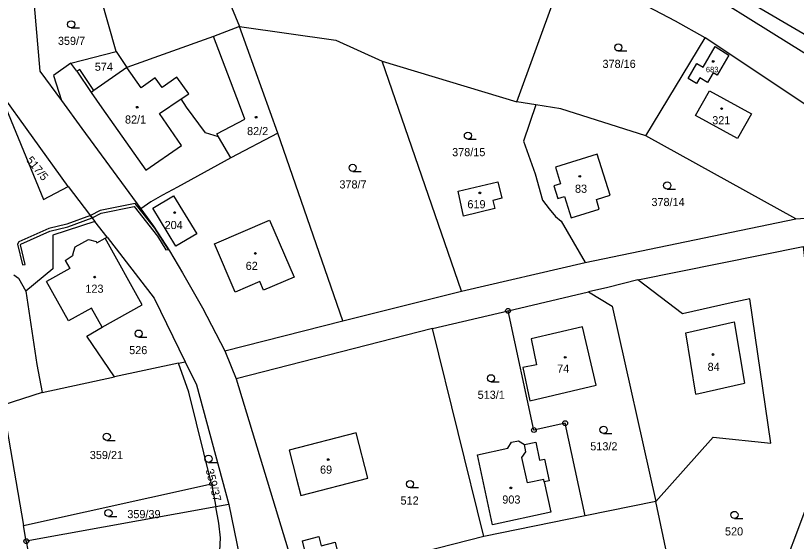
# Model space of a CAD drawing. Extents: x -725728 to -720881, y -1068679 to -1063504.
# Drawn here: x -723846.7 to -723683.2, y -1067023.6 to -1066913.6 of the extents above; entities that cross this region are included whole.
import ezdxf

# ---------------------------------------------------------------- set-up
doc = ezdxf.new("R2010")
doc.units = 0
for name, color, linetype in [('Hranice parcel', 7, 'Continuous'), ('Parcelní čísla', 7, 'Continuous'), ('Vnitřní kresba', 7, 'Continuous'), ('Věcná břemena k části', 7, 'Continuous'), ('Značky bodu BP', 7, 'Continuous'), ('Značky budov', 7, 'Continuous'), ('Značky kultur', 7, 'Continuous')]:
    doc.layers.add(name, color=color, linetype=linetype)

# ---------------------------------------------------------------- blocks, each defined once
blk = doc.blocks.new('4.02_3')
at = {"layer": 'Značky budov'}
blk.add_circle((-0.001, 0), 0.0175, dxfattribs=at)
blk = doc.blocks.new('4.02_4')
at = {"layer": 'Značky budov'}
blk.add_circle((-0.001, 0), 0.0175, dxfattribs=at)
blk = doc.blocks.new('3.04_2')
at = {"layer": 'Značky kultur'}
blk.add_line((0.001, 0), (0.176, 0), dxfattribs=at)
blk.add_circle((0.001, 0.075), 0.075, dxfattribs=at)
blk = doc.blocks.new('3.04_3')
at = {"layer": 'Značky kultur'}
blk.add_line((0.001, 0), (0.176, 0), dxfattribs=at)
blk.add_circle((0.001, 0.075), 0.075, dxfattribs=at)
blk = doc.blocks.new('1.05_2')
at = {"layer": 'Značky bodu BP'}
for radius in [0.05, 0.00303]:
    blk.add_circle((0, 0), radius, dxfattribs=at)
blk = doc.blocks.new('1.05_1')
at = {"layer": 'Značky bodu BP'}
for radius in [0.05, 0.00303]:
    blk.add_circle((0, 0), radius, dxfattribs=at)

msp = doc.modelspace()

# ---------------------------------------------------------------- linework, layer by layer
at = {"layer": 'Hranice parcel'}
for p, q in [((-723808.62, -1066894.3), (-723799.78, -1066915.85)), ((-723741.76, -1066931.62), (-723731.76, -1066904.24)), ((-723670.85, -1066923.75), (-723705.39, -1066903.57)), ((-723825.61, -1066921.06), (-723829.45, -1066907.57)), ((-723791.76, -1066938.2), (-723799.78, -1066915.85)), ((-723714.74, -1066938.77), (-723702.29, -1066918.22)), ((-723835.14, -1066923.52), (-723825.61, -1066921.06)), ((-723825.61, -1066921.06), (-723823.39, -1066924.42)), ((-723769.9, -1066923.14), (-723741.76, -1066931.62)), ((-723753.33, -1066971.23), (-723769.9, -1066923.14)), ((-723835.69, -1066949.34), (-723850.42, -1066929)), ((-723737.77, -1066932.27), (-723741.76, -1066931.62)), ((-723791.76, -1066938.2), (-723801.63, -1066943.37)), ((-723778.16, -1066977.49), (-723791.76, -1066938.2)), ((-723683.32, -1066956.13), (-723714.74, -1066938.77)), ((-723835.69, -1066949.34), (-723830.06, -1066956.65)), ((-723683.32, -1066956.13), (-723666.38, -1066954.86)), ((-723827.51, -1066959.96), (-723830.06, -1066956.65)), ((-723727.41, -1066965.28), (-723683.32, -1066956.13)), ((-723716.41, -1066968.87), (-723681.77, -1066961.89)), ((-723753.33, -1066971.23), (-723727.41, -1066965.28)), ((-723778.16, -1066977.49), (-723753.33, -1066971.23)), ((-723743.58, -1066975.38), (-723726.7, -1066971.43)), ((-723759.36, -1066979.07), (-723743.58, -1066975.38)), ((-723802.89, -1066983.72), (-723778.16, -1066977.49)), ((-723759.36, -1066979.07), (-723800.5, -1066989.58)), ((-723748.64, -1067022.64), (-723759.36, -1066979.07)), ((-723812.57, -1066986.34), (-723811.18, -1066986.04)), ((-723812.57, -1066986.34), (-723825.94, -1066989.21)), ((-723810.39, -1066992.39), (-723812.57, -1066986.34)), ((-723841.1, -1066992.46), (-723825.94, -1066989.21)), ((-723800.5, -1066989.58), (-723787.47, -1067032.44)), ((-723841.1, -1066992.46), (-723849.33, -1066995.12)), ((-723805.67, -1067011.62), (-723810.39, -1066992.39)), ((-723849.33, -1066995.12), (-723845, -1067020.29)), ((-723845, -1067020.29), (-723805.67, -1067011.62)), ((-723805.67, -1067011.62), (-723804.75, -1067016.43)), ((-723712.63, -1067015.3), (-723727.44, -1067018.32)), ((-723706.12, -1067045.67), (-723712.63, -1067015.3)), ((-723804.75, -1067016.43), (-723844.43, -1067023.6)), ((-723802.02, -1067015.94), (-723804.75, -1067016.43)), ((-723804.11, -1067019.8), (-723804.75, -1067016.43)), ((-723727.44, -1067018.32), (-723748.64, -1067022.64)), ((-723844.43, -1067023.6), (-723845, -1067020.29)), ((-723844.43, -1067023.6), (-723840.08, -1067048.83)), ((-723748.64, -1067022.64), (-723787.47, -1067032.44))]:
    msp.add_line(p, q, dxfattribs=at)
for points in [[(-723777.46, -1066837.1), (-723764.73, -1066867.3), (-723761.23, -1066873.57), (-723754.27, -1066878.39), (-723753.2, -1066879.22), (-723746.25, -1066884.93), (-723739.98, -1066889.04), (-723734.84, -1066892.14), (-723731.55, -1066893.76), (-723715.57, -1066901.25), (-723706.63, -1066905.7), (-723684.27, -1066919.67), (-723678.75, -1066923.12), (-723670.82, -1066928.35), (-723648.47, -1066945.13), (-723643.77, -1066949.29), (-723621.72, -1066990.67)], [(-723843.47, -1066903.29), (-723841.59, -1066925.23), (-723837.09, -1066931.36)], [(-723702.29, -1066918.22), (-723708.5, -1066914.76), (-723718.9, -1066909.21), (-723731.76, -1066904.24)], [(-723799.78, -1066915.85), (-723805.27, -1066917.97), (-723823.39, -1066924.42)], [(-723799.78, -1066915.85), (-723779.65, -1066918.71), (-723769.9, -1066923.14)], [(-723651.05, -1066955.73), (-723657.46, -1066948.42), (-723667.22, -1066941.63), (-723702.29, -1066918.22)], [(-723699.8, -1066926.08), (-723700.66, -1066925.58), (-723701.82, -1066927.56), (-723703.46, -1066926.6), (-723704.13, -1066927.77), (-723705.86, -1066926.76), (-723704.02, -1066923.62), (-723702.73, -1066924.37), (-723700.2, -1066920.03), (-723697.35, -1066921.86), (-723699.8, -1066926.08)], [(-723835.14, -1066923.52), (-723838.75, -1066926.15), (-723837.09, -1066931.36)], [(-723823.39, -1066924.42), (-723830.28, -1066929.23), (-723833.25, -1066924.85), (-723833.85, -1066925.24), (-723835.14, -1066923.52)], [(-723801.63, -1066943.37), (-723804.21, -1066938.95), (-723806.94, -1066938.1), (-723810.88, -1066932.72), (-723812, -1066931.01), (-723810.43, -1066929.95), (-723812.89, -1066926.5), (-723815.98, -1066928.64), (-723817.43, -1066926.64), (-723820.35, -1066928.73), (-723823.39, -1066924.42)], [(-723850.42, -1066929), (-723840.84, -1066952.08), (-723835.69, -1066949.34)], [(-723704.31, -1066934.52), (-723701.42, -1066929.3), (-723692.64, -1066934.17), (-723695.53, -1066939.33), (-723704.31, -1066934.52)], [(-723837.09, -1066931.36), (-723832.79, -1066937.22), (-723820.48, -1066954)], [(-723737.77, -1066932.27), (-723740.36, -1066939.89), (-723737.91, -1066946.67), (-723736.39, -1066952.24), (-723734.97, -1066954.06), (-723733.65, -1066955.6), (-723732.49, -1066956.6), (-723727.41, -1066965.28)], [(-723714.74, -1066938.77), (-723732.54, -1066933.12), (-723737.77, -1066932.27)], [(-723801.63, -1066943.37), (-723812.8, -1066949.48), (-723815.94, -1066951.2), (-723818.34, -1066952.53), (-723820.48, -1066954)], [(-723734.02, -1066949.22), (-723733.18, -1066951.89), (-723731.75, -1066951.45), (-723730.34, -1066955.93), (-723724.53, -1066954.11), (-723725.06, -1066952.07), (-723722.2, -1066951.17), (-723724.89, -1066942.59), (-723733.67, -1066945.34), (-723732.59, -1066948.77), (-723734.02, -1066949.22)], [(-723752.89, -1066955.53), (-723754.01, -1066950.32), (-723745.68, -1066948.38), (-723744.88, -1066951.82), (-723746.75, -1066952.25), (-723746.35, -1066953.99), (-723752.89, -1066955.53)], [(-723817.97, -1066953.88), (-723813.6, -1066951.29), (-723808.74, -1066959.28), (-723813.11, -1066961.87), (-723817.97, -1066953.88)], [(-723820.48, -1066954), (-723817.82, -1066957.63), (-723814.43, -1066962.85), (-723811.7, -1066967.43), (-723807.56, -1066974.73), (-723802.89, -1066983.72)], [(-723830.06, -1066956.65), (-723838.87, -1066959.52), (-723838.87, -1066966.57), (-723844.52, -1066971.28)], [(-723825.94, -1066989.21), (-723831.74, -1066980.65), (-723828.55, -1066978.83), (-723820.14, -1066974.13), (-723827.92, -1066960.19), (-723827.51, -1066959.96)], [(-723827.51, -1066959.96), (-723817.66, -1066972.74), (-723811.18, -1066986.04)], [(-723681.77, -1066961.89), (-723676.97, -1067005.41), (-723691.15, -1067043.09)], [(-723847.03, -1066967.84), (-723846.06, -1066968.51), (-723844.52, -1066971.28)], [(-723716.41, -1066968.87), (-723722.67, -1066970.48), (-723726.7, -1066971.43)], [(-723712.63, -1067015.3), (-723700.65, -1067001.81), (-723688.55, -1067003.11), (-723692.99, -1066972.84), (-723696.9, -1066973.72), (-723707.04, -1066976), (-723716.41, -1066968.87)], [(-723844.52, -1066971.28), (-723842.19, -1066986.64), (-723841.1, -1066992.46)], [(-723726.7, -1066971.43), (-723721.8, -1066974.38), (-723712.63, -1067015.3)], [(-723727.44, -1067018.32), (-723731.62, -1066998.9), (-723738.17, -1067000.33), (-723743.58, -1066975.38)], [(-723727.97, -1066978.7), (-723738.76, -1066981.23), (-723737.62, -1066986.65), (-723740.51, -1066987.26), (-723739.04, -1066994.23), (-723725.1, -1066990.96), (-723727.97, -1066978.7)], [(-723802.89, -1066983.72), (-723802.73, -1066984.12), (-723800.5, -1066989.58)], [(-723811.18, -1066986.04), (-723808.79, -1066990.84), (-723802.02, -1067015.94)], [(-723775.37, -1067000.92), (-723789.41, -1067004.53), (-723787.88, -1067010.57), (-723786.99, -1067014.03), (-723772.93, -1067010.42), (-723775.37, -1067000.92)], [(-723735.97, -1067006.46), (-723734.99, -1067010.97), (-723736.01, -1067011.2), (-723734.59, -1067017.53), (-723746.84, -1067020.18), (-723749.97, -1067005.49), (-723743.65, -1067004.14), (-723742.83, -1067002.89), (-723741.38, -1067002.57), (-723740.16, -1067003.38), (-723737.78, -1067002.89), (-723736.98, -1067006.64), (-723735.97, -1067006.46)], [(-723802.02, -1067015.94), (-723799.77, -1067026.78), (-723800.89, -1067033.97), (-723806.11, -1067041.87)], [(-723805.79, -1067034.69), (-723804.79, -1067030.91), (-723804.01, -1067026.98), (-723803.77, -1067022.93), (-723804.11, -1067019.8)], [(-723784.76, -1067030.93), (-723786.63, -1067023.51), (-723783.19, -1067022.64), (-723782.71, -1067024.55), (-723779.8, -1067023.82), (-723778.41, -1067029.33), (-723784.76, -1067030.93)]]:
    msp.add_lwpolyline(points, dxfattribs=at)
at = {"layer": 'Vnitřní kresba'}
for p, q in [((-723799.79, -1066932.27), (-723805.27, -1066917.97)), ((-723833.85, -1066925.24), (-723830.85, -1066929.69)), ((-723830.28, -1066929.23), (-723830.85, -1066929.69)), ((-723830.85, -1066929.69), (-723828.62, -1066932.86)), ((-723816.54, -1066934.08), (-723812, -1066931.01)), ((-723828.62, -1066932.86), (-723819.42, -1066945.96)), ((-723798.67, -1066935.25), (-723799.79, -1066932.27)), ((-723811.97, -1066940.8), (-723816.54, -1066934.08)), ((-723804.51, -1066938.36), (-723798.67, -1066935.25)), ((-723804.21, -1066938.95), (-723804.51, -1066938.36)), ((-723819.42, -1066945.96), (-723811.97, -1066940.8)), ((-723805.05, -1066961.38), (-723793.49, -1066956.38)), ((-723793.49, -1066956.38), (-723788.33, -1066968.31)), ((-723834.2, -1066962), (-723831.43, -1066960.47)), ((-723831.43, -1066960.47), (-723829.79, -1066960.9)), ((-723829.79, -1066960.9), (-723829.65, -1066961.16)), ((-723829.65, -1066961.16), (-723827.92, -1066960.19)), ((-723800.68, -1066971.47), (-723805.05, -1066961.38)), ((-723834.68, -1066963.62), (-723834.2, -1066962)), ((-723836.26, -1066964.85), (-723834.6, -1066963.73)), ((-723836.26, -1066964.85), (-723835.33, -1066966.53)), ((-723834.6, -1066963.73), (-723834.68, -1066963.62)), ((-723835.33, -1066966.53), (-723840.2, -1066969.21)), ((-723835.58, -1066977.49), (-723840.2, -1066969.21)), ((-723795.55, -1066969.25), (-723800.68, -1066971.47)), ((-723794.75, -1066971.08), (-723795.55, -1066969.25)), ((-723788.33, -1066968.31), (-723794.75, -1066971.08)), ((-723830.79, -1066974.82), (-723835.58, -1066977.49)), ((-723828.55, -1066978.83), (-723830.79, -1066974.82)), ((-723706.38, -1066979.95), (-723696.23, -1066977.67)), ((-723696.23, -1066977.67), (-723694.05, -1066990.51)), ((-723704.27, -1066992.81), (-723706.38, -1066979.95)), ((-723704.27, -1066992.81), (-723694.05, -1066990.51)), ((-723739.84, -1067004.86), (-723740.16, -1067003.38)), ((-723740.68, -1067006.09), (-723739.84, -1067004.86)), ((-723739.51, -1067011.41), (-723740.68, -1067006.09)), ((-723736.09, -1067010.69), (-723739.51, -1067011.41)), ((-723736.01, -1067011.2), (-723736.09, -1067010.69))]:
    msp.add_line(p, q, dxfattribs=at)
at = {"layer": 'Věcná břemena k části'}
for points in [[(-723830.64, -1066955.9), (-723828.74, -1066954.94), (-723821.86, -1066953.53), (-723816.98, -1066959.78), (-723815.23, -1066962.59), (-723814.65, -1066962.51), (-723817.53, -1066958.08), (-723821.61, -1066952.88), (-723828.93, -1066954.36), (-723831.02, -1066955.4)], [(-723844.65, -1066965.66), (-723845.66, -1066961.55), (-723845.58, -1066961.41), (-723839.5, -1066958.73), (-723835.76, -1066957.79), (-723830.64, -1066955.9), (-723831.02, -1066955.4), (-723835.94, -1066957.22), (-723839.7, -1066958.16), (-723845.99, -1066960.94), (-723846.3, -1066961.45), (-723845.23, -1066965.78)]]:
    msp.add_lwpolyline(points, close=True, dxfattribs=at)

# ---------------------------------------------------------------- block references
at = {"layer": 'Značky bodu BP', "xscale": 10, "yscale": 10}
for name, p in [('1.05_2', (-723743.58, -1066975.38)), ('1.05_2', (-723731.62, -1066998.9)), ('1.05_1', (-723738.17, -1067000.33)), ('1.05_1', (-723844.43, -1067023.6))]:
    msp.add_blockref(name, p, dxfattribs=at)
at = {"layer": 'Značky budov', "xscale": 10, "yscale": 10}
for name, p in [('4.02_4', (-723700.62, -1066923.17)), ('4.02_3', (-723821.19, -1066932.76)), ('4.02_3', (-723698.86, -1066933.05)), ('4.02_3', (-723796.31, -1066934.85)), ('4.02_3', (-723728.55, -1066947.23)), ('4.02_4', (-723749.47, -1066950.68)), ('4.02_3', (-723813.35, -1066954.81)), ('4.02_3', (-723796.47, -1066963.36)), ('4.02_3', (-723830.09, -1066968.32)), ('4.02_3', (-723700.65, -1066984.52)), ('4.02_3', (-723731.59, -1066985.12)), ('4.02_3', (-723781.21, -1067006.51)), ('4.02_3', (-723742.98, -1067012.44))]:
    msp.add_blockref(name, p, dxfattribs=at)
at = {"layer": 'Značky kultur', "xscale": 10, "yscale": 10}
for name, p in [('3.04_3', (-723835.04, -1066916.16)), ('3.04_2', (-723720.5, -1066920.98)), ('3.04_2', (-723751.98, -1066939.46)), ('3.04_2', (-723776.11, -1066946.21)), ('3.04_3', (-723710.26, -1066949.9)), ('3.04_3', (-723820.92, -1066980.9)), ('3.04_2', (-723747.16, -1066990.25)), ('3.04_2', (-723723.59, -1067001.04)), ('3.04_2', (-723827.59, -1067002.49)), ('3.04_2', (-723806.29, -1067007.1)), ('3.04_3', (-723764.11, -1067012.39)), ('3.04_2', (-723827.24, -1067018.45)), ('3.04_2', (-723696.19, -1067018.85))]:
    msp.add_blockref(name, p, dxfattribs=at)

# ---------------------------------------------------------------- texts
at = {"layer": 'Parcelní čísla'}
for s, height, p in [('359/7', 1.7, (-723837.81, -1066919.71)), ('574', 1.7, (-723830.09, -1066925.13)), ('378/16', 1.7, (-723723.8, -1066924.53)), ('683', 1.14, (-723702.16, -1066925.44)), ('82/1', 1.7, (-723823.77, -1066936.18)), ('321', 1.7, (-723700.83, -1066936.33)), ('82/2', 1.7, (-723798.21, -1066938.6)), ('378/15', 1.7, (-723755.28, -1066943.01)), ('378/7', 1.7, (-723778.88, -1066949.76)), ('83', 1.7, (-723729.56, -1066950.67)), ('378/14', 1.7, (-723713.56, -1066953.45)), ('619', 1.7, (-723752.08, -1066953.91)), ('204', 1.7, (-723815.47, -1066958.26)), ('62', 1.7, (-723798.5, -1066966.81)), ('123', 1.7, (-723832.06, -1066971.59)), ('526', 1.7, (-723822.89, -1066984.45)), ('74', 1.7, (-723733.29, -1066988.32)), ('84', 1.7, (-723701.8, -1066987.96)), ('513/1', 1.7, (-723749.94, -1066993.8)), ('513/2', 1.7, (-723726.36, -1067004.59)), ('359/21', 1.7, (-723831.13, -1067006.41)), ('69', 1.7, (-723782.94, -1067009.47)), ('512', 1.7, (-723766.08, -1067015.94)), ('903', 1.7, (-723744.78, -1067015.73)), ('359/39', 1.7, (-723823.28, -1067018.78)), ('520', 1.7, (-723698.16, -1067022.4))]:
    msp.add_text(s, height=height, dxfattribs=at).set_placement(p)
for s, rotation, p in [('517/5', 309, (-723844.56, -1066943.88)), ('359/37', 284, (-723806.89, -1067008.69))]:
    msp.add_text(s, height=1.7, rotation=rotation, dxfattribs=at).set_placement(p)

doc.saveas('drawing.dxf')
